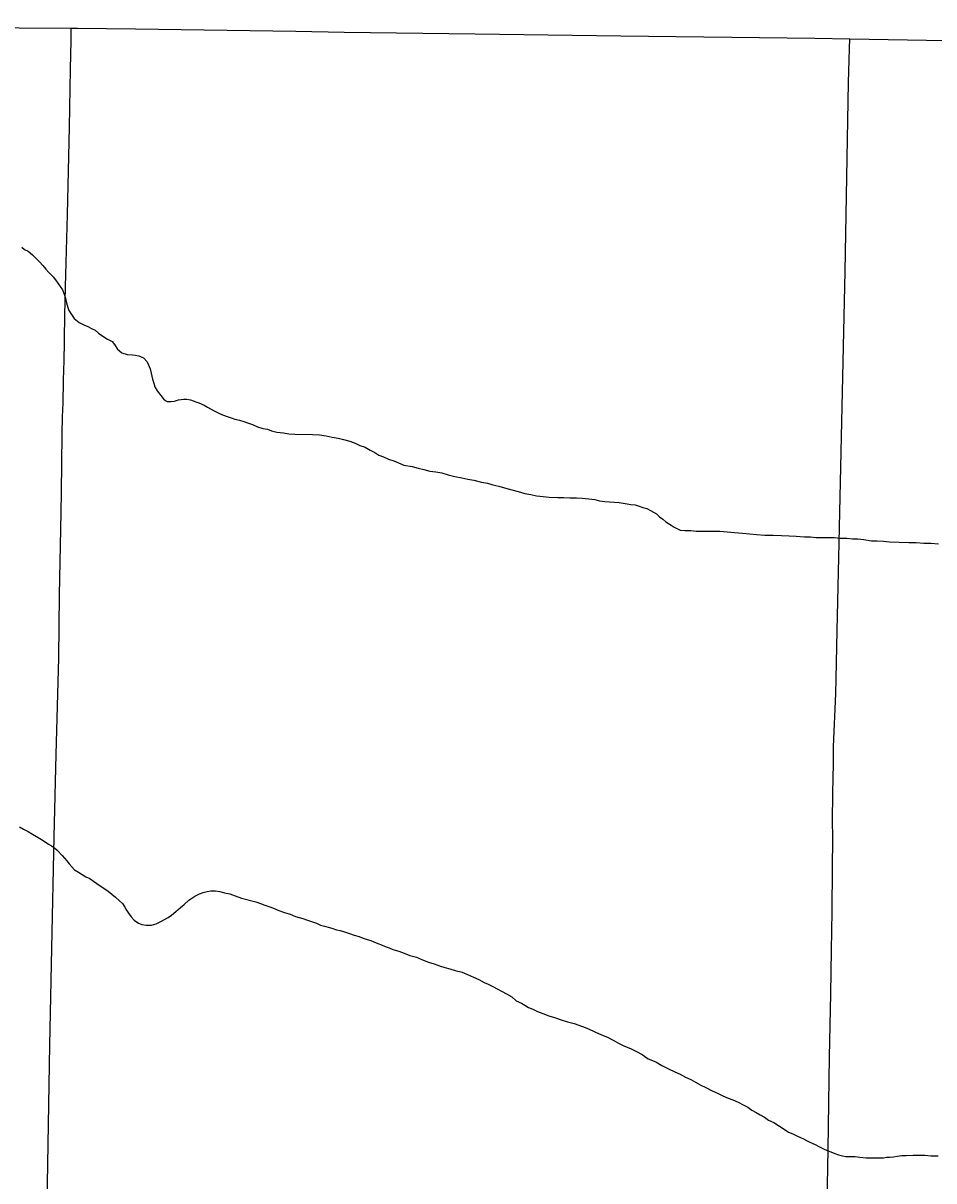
# Model space of a CAD drawing. Extents: x 2.1 to 73.9, y 4 to 26.
# Drawn here: x 47.328 to 47.62, y 19.9162 to 20.2873 of the extents above; entities that cross this region are included whole.
import ezdxf

# ---------------------------------------------------------------- set-up
doc = ezdxf.new("R2010")
doc.units = 0
doc.layers.add('GM_X_Minor_River', color=7, linetype='Continuous')
doc.layers.add('GM_X_Township_Road', color=7, linetype='Continuous')

msp = doc.modelspace()

# ---------------------------------------------------------------- linework, layer by layer
at = {"layer": 'GM_X_Minor_River'}
for points in [[(47.32754, 20.21557), (47.32849, 20.21481), (47.32963, 20.21423), (47.33096, 20.21309), (47.3321, 20.21195), (47.33323, 20.2108), (47.33437, 20.20966), (47.33532, 20.20851), (47.33627, 20.20737), (47.3376, 20.20604), (47.33836, 20.20508), (47.33912, 20.20394), (47.34063, 20.20184), (47.3412, 20.20051), (47.34158, 20.19918), (47.34196, 20.19766), (47.34233, 20.19614), (47.34271, 20.19519), (47.34328, 20.19423), (47.34442, 20.19271), (47.34594, 20.19137), (47.34746, 20.19061), (47.34879, 20.19004), (47.34993, 20.18946), (47.35107, 20.18889), (47.35221, 20.18793), (47.35354, 20.18698), (47.35506, 20.18603), (47.35658, 20.18526), (47.35733, 20.18431)], [(47.35733, 20.18431), (47.35828, 20.18278), (47.35961, 20.18164), (47.36132, 20.18107), (47.36303, 20.18106), (47.36398, 20.18087), (47.36512, 20.18067), (47.36664, 20.1801), (47.36778, 20.17876), (47.36873, 20.17648), (47.36911, 20.17515), (47.36948, 20.17325), (47.36986, 20.17192), (47.37024, 20.17077), (47.371, 20.16944), (47.37214, 20.16792), (47.37327, 20.16658), (47.37422, 20.16601), (47.37537, 20.16601), (47.37651, 20.16619), (47.37784, 20.16657), (47.37955, 20.16675), (47.3805, 20.16675), (47.38164, 20.16656), (47.38335, 20.16598), (47.3843, 20.1656), (47.38601, 20.16483), (47.38715, 20.16426), (47.3881, 20.16369), (47.38943, 20.16292), (47.39076, 20.16235), (47.3919, 20.16178), (47.39342, 20.1612), (47.39475, 20.16082), (47.39589, 20.16043), (47.39741, 20.16005), (47.39874, 20.15966), (47.40026, 20.15909), (47.40159, 20.1587), (47.40311, 20.15794), (47.40482, 20.15736), (47.40634, 20.15717), (47.40767, 20.1566), (47.40938, 20.15621), (47.41147, 20.15601), (47.41318, 20.15563), (47.41509, 20.15562), (47.42079, 20.15542), (47.42307, 20.15541), (47.42516, 20.15502), (47.42706, 20.15464), (47.42896, 20.15425), (47.43067, 20.15387), (47.43277, 20.15329), (47.43448, 20.15271), (47.43599, 20.15195), (47.43771, 20.15137), (47.43923, 20.15042), (47.44074, 20.14965), (47.44207, 20.14889), (47.44359, 20.14832), (47.44511, 20.14755), (47.44682, 20.14698), (47.44834, 20.1464), (47.45005, 20.14563), (47.45272, 20.14525), (47.45462, 20.14467), (47.45652, 20.14428), (47.45842, 20.14371), (47.46032, 20.14351), (47.46222, 20.14313), (47.46431, 20.14255), (47.4664, 20.14197), (47.46868, 20.14159), (47.47058, 20.1412), (47.47248, 20.14082), (47.47495, 20.14024), (47.47685, 20.13985), (47.47857, 20.13928), (47.48047, 20.13889), (47.48237, 20.13832), (47.48465, 20.13774), (47.48674, 20.13716), (47.48883, 20.13659), (47.49073, 20.1362), (47.49263, 20.13581), (47.49472, 20.13562), (47.49662, 20.13542), (47.49947, 20.13522), (47.50137, 20.13522), (47.50328, 20.13521), (47.50537, 20.13521), (47.50727, 20.13501), (47.50936, 20.13481), (47.51126, 20.13462), (47.51278, 20.13423), (47.51449, 20.13404), (47.51905, 20.13364), (47.52039, 20.13345), (47.52172, 20.13326), (47.52286, 20.13306)], [(47.52286, 20.13306), (47.52419, 20.13287), (47.52552, 20.13248), (47.52666, 20.1321), (47.52799, 20.13172), (47.52913, 20.13114), (47.53008, 20.13057), (47.53103, 20.13), (47.53198, 20.12904), (47.53312, 20.12828), (47.53407, 20.12752), (47.53578, 20.12637), (47.53673, 20.1258), (47.53862, 20.12484), (47.54014, 20.12465), (47.54205, 20.12464), (47.54376, 20.12445), (47.54585, 20.12444), (47.54908, 20.12443), (47.55136, 20.12443), (47.55612, 20.12403), (47.55859, 20.12383), (47.56087, 20.12364), (47.56315, 20.12344), (47.56581, 20.12324), (47.56848, 20.12323), (47.57114, 20.12304), (47.57361, 20.12303), (47.57589, 20.12283), (47.57855, 20.12263), (47.58045, 20.12263), (47.58216, 20.12243), (47.58407, 20.12243), (47.58616, 20.12242), (47.58806, 20.12241), (47.58996, 20.12222), (47.59205, 20.12221), (47.59395, 20.12202), (47.59566, 20.12201), (47.59756, 20.12182), (47.60004, 20.12143), (47.60175, 20.12142), (47.60384, 20.12123), (47.60574, 20.12103), (47.61201, 20.12082), (47.6143, 20.12082), (47.61677, 20.12062), (47.61905, 20.12061), (47.62152, 20.12041)], [(47.32681, 20.02968), (47.32814, 20.02892), (47.32966, 20.02815), (47.33099, 20.02739), (47.33232, 20.02662), (47.33441, 20.02529), (47.33612, 20.02414), (47.33707, 20.02357), (47.33802, 20.023), (47.33897, 20.02223), (47.34049, 20.02052), (47.342, 20.0188), (47.34276, 20.01785), (47.34447, 20.01594), (47.3458, 20.01518), (47.34694, 20.01442), (47.34808, 20.01365), (47.34941, 20.01308), (47.35055, 20.01231), (47.35169, 20.01155), (47.35529, 20.00907), (47.35643, 20.00812), (47.35757, 20.00716), (47.3589, 20.00602), (47.35985, 20.00506), (47.36061, 20.00392), (47.36118, 20.00297), (47.36175, 20.00202), (47.36269, 20.00087), (47.36364, 19.99973), (47.36497, 19.99878), (47.36611, 19.99839), (47.36744, 19.9982), (47.36916, 19.99819), (47.37068, 19.99857), (47.3722, 19.99932), (47.37315, 19.99989), (47.37448, 20.00065), (47.37563, 20.00141), (47.37696, 20.00254), (47.37848, 20.00387), (47.37963, 20.00481), (47.38115, 20.00614), (47.38305, 20.00747), (47.38458, 20.00822), (47.38572, 20.0086), (47.38705, 20.00897), (47.38819, 20.00916), (47.38971, 20.00916), (47.39104, 20.00896), (47.39256, 20.00858), (47.39427, 20.00819), (47.39598, 20.00762), (47.39807, 20.00685), (47.40264, 20.0057), (47.40416, 20.00512), (47.40548, 20.00455), (47.40682, 20.00416), (47.40833, 20.00359), (47.41004, 20.00282), (47.41176, 20.00225), (47.41366, 20.00167), (47.41537, 20.00091), (47.41765, 20.00033), (47.41917, 19.99975), (47.4205, 19.99937), (47.42202, 19.9988), (47.42335, 19.99822), (47.42468, 19.99784), (47.4262, 19.99745), (47.42734, 19.99707), (47.42848, 19.99669), (47.42962, 19.99649), (47.43076, 19.99611), (47.43266, 19.99553), (47.43418, 19.99496), (47.4357, 19.99457), (47.43703, 19.994), (47.43836, 19.99361), (47.4395, 19.99323), (47.44045, 19.99285), (47.44178, 19.99227)], [(47.44178, 19.99227), (47.44292, 19.99189), (47.44406, 19.99132), (47.44539, 19.99093), (47.44653, 19.99036), (47.44843, 19.98978), (47.45014, 19.98921), (47.45204, 19.98844), (47.45413, 19.98787), (47.45603, 19.9871), (47.45793, 19.98633), (47.45983, 19.98576), (47.46154, 19.98518), (47.46325, 19.98461), (47.46477, 19.98422), (47.46648, 19.98365), (47.46876, 19.98307), (47.47047, 19.9823), (47.47237, 19.98154), (47.47408, 19.98077), (47.47579, 19.97982), (47.47712, 19.97924), (47.47864, 19.97848), (47.48301, 19.97619), (47.48472, 19.97523), (47.48605, 19.9739), (47.48776, 19.97313), (47.4889, 19.97256), (47.49004, 19.97179), (47.49137, 19.97122), (47.49289, 19.97045), (47.4946, 19.96988), (47.4965, 19.96911), (47.4984, 19.96854), (47.50049, 19.96777), (47.50258, 19.96719), (47.50467, 19.96662), (47.50733, 19.96566), (47.50923, 19.96489), (47.51132, 19.96394), (47.51341, 19.96298), (47.51531, 19.96221), (47.51721, 19.96126), (47.51892, 19.9603), (47.52082, 19.95935), (47.52272, 19.95858), (47.52462, 19.95762), (47.52652, 19.95667), (47.52842, 19.95533), (47.53089, 19.95438), (47.53278, 19.95323), (47.53487, 19.95208), (47.53696, 19.95113), (47.53867, 19.95036), (47.54038, 19.94941), (47.54209, 19.94864), (47.54361, 19.94788), (47.54532, 19.94692), (47.54684, 19.94616), (47.54874, 19.9452), (47.55083, 19.94424), (47.55235, 19.94348), (47.55406, 19.94271), (47.55558, 19.94214), (47.55729, 19.94137), (47.55881, 19.94061), (47.56033, 19.93984), (47.56166, 19.93889), (47.56299, 19.93813), (47.56432, 19.93736), (47.56565, 19.9366), (47.56698, 19.93564), (47.56869, 19.93488), (47.57229, 19.93259), (47.57343, 19.93182), (47.57476, 19.93125), (47.57609, 19.93067), (47.57723, 19.9301), (47.57818, 19.92972), (47.57913, 19.92914), (47.58027, 19.92857), (47.58198, 19.9278), (47.58312, 19.92723), (47.58464, 19.92647), (47.58578, 19.92589), (47.58692, 19.92551), (47.58825, 19.92494), (47.58939, 19.92455), (47.59072, 19.92417), (47.59186, 19.92398), (47.59319, 19.92397), (47.59472, 19.92397), (47.59624, 19.92377), (47.59833, 19.92357), (47.60004, 19.92357), (47.60156, 19.92357), (47.6027, 19.92356), (47.60384, 19.92356), (47.60479, 19.92375), (47.60593, 19.92374), (47.60708, 19.92393)], [(47.60708, 19.92393), (47.60822, 19.92412), (47.60974, 19.9243), (47.61107, 19.9243), (47.61335, 19.92448), (47.61525, 19.92448), (47.61715, 19.92447), (47.61905, 19.92427), (47.62134, 19.92427)]]:
    msp.add_lwpolyline(points, dxfattribs=at)
at = {"layer": 'GM_X_Township_Road'}
for points in [[(47.18541, 20.28734), (47.19261, 20.2872), (47.2089, 20.28703), (47.22726, 20.28683), (47.24964, 20.2866), (47.26738, 20.28641), (47.2933, 20.28614), (47.30191, 20.28596), (47.31744, 20.28592), (47.32676, 20.28587), (47.34342, 20.28575)], [(47.34028, 20.13709), (47.34049, 20.15535), (47.3405, 20.15689), (47.3406, 20.15993), (47.34067, 20.16144), (47.34077, 20.16291), (47.34086, 20.16598), (47.34089, 20.16756), (47.34092, 20.17069), (47.34098, 20.17378), (47.34102, 20.17528), (47.34105, 20.17683), (47.34112, 20.17835), (47.34141, 20.19358), (47.34163, 20.20286), (47.34182, 20.21061), (47.34219, 20.22605), (47.34249, 20.23534), (47.34284, 20.25396), (47.34323, 20.27256), (47.34333, 20.27717), (47.34337, 20.28177), (47.34339, 20.28331), (47.34342, 20.28575)], [(47.34342, 20.28575), (47.34542, 20.28573), (47.36408, 20.28549), (47.41541, 20.2848), (47.43096, 20.28441), (47.47295, 20.28391), (47.51961, 20.28328), (47.58182, 20.28249), (47.59302, 20.28231)], [(47.58572, 19.90306), (47.58608, 19.92637), (47.58655, 19.95591), (47.58698, 19.97611), (47.58717, 19.9901), (47.58743, 20.00253), (47.58751, 20.01652), (47.58758, 20.02585), (47.58752, 20.03207), (47.58761, 20.03984), (47.58767, 20.04606), (47.58777, 20.04917), (47.58786, 20.05539), (47.58862, 20.07247), (47.5887, 20.07713), (47.58904, 20.09267), (47.58954, 20.11599), (47.59045, 20.1595), (47.59152, 20.20768), (47.59267, 20.26829), (47.59294, 20.27917), (47.59302, 20.28231)], [(47.59302, 20.28231), (47.62381, 20.28183), (47.66425, 20.28132), (47.70624, 20.28057), (47.74201, 20.28012), (47.80423, 20.27935), (47.83067, 20.27885), (47.84406, 20.27859)], [(47.33369, 19.78299), (47.33373, 19.78586), (47.33412, 19.8138), (47.33468, 19.84951), (47.33548, 19.89609), (47.33655, 19.95974), (47.33723, 19.99079), (47.33798, 20.02649), (47.33863, 20.05288), (47.33943, 20.08392), (47.33966, 20.1041), (47.34021, 20.13049), (47.34028, 20.13709)]]:
    msp.add_lwpolyline(points, dxfattribs=at)

doc.saveas('drawing.dxf')
